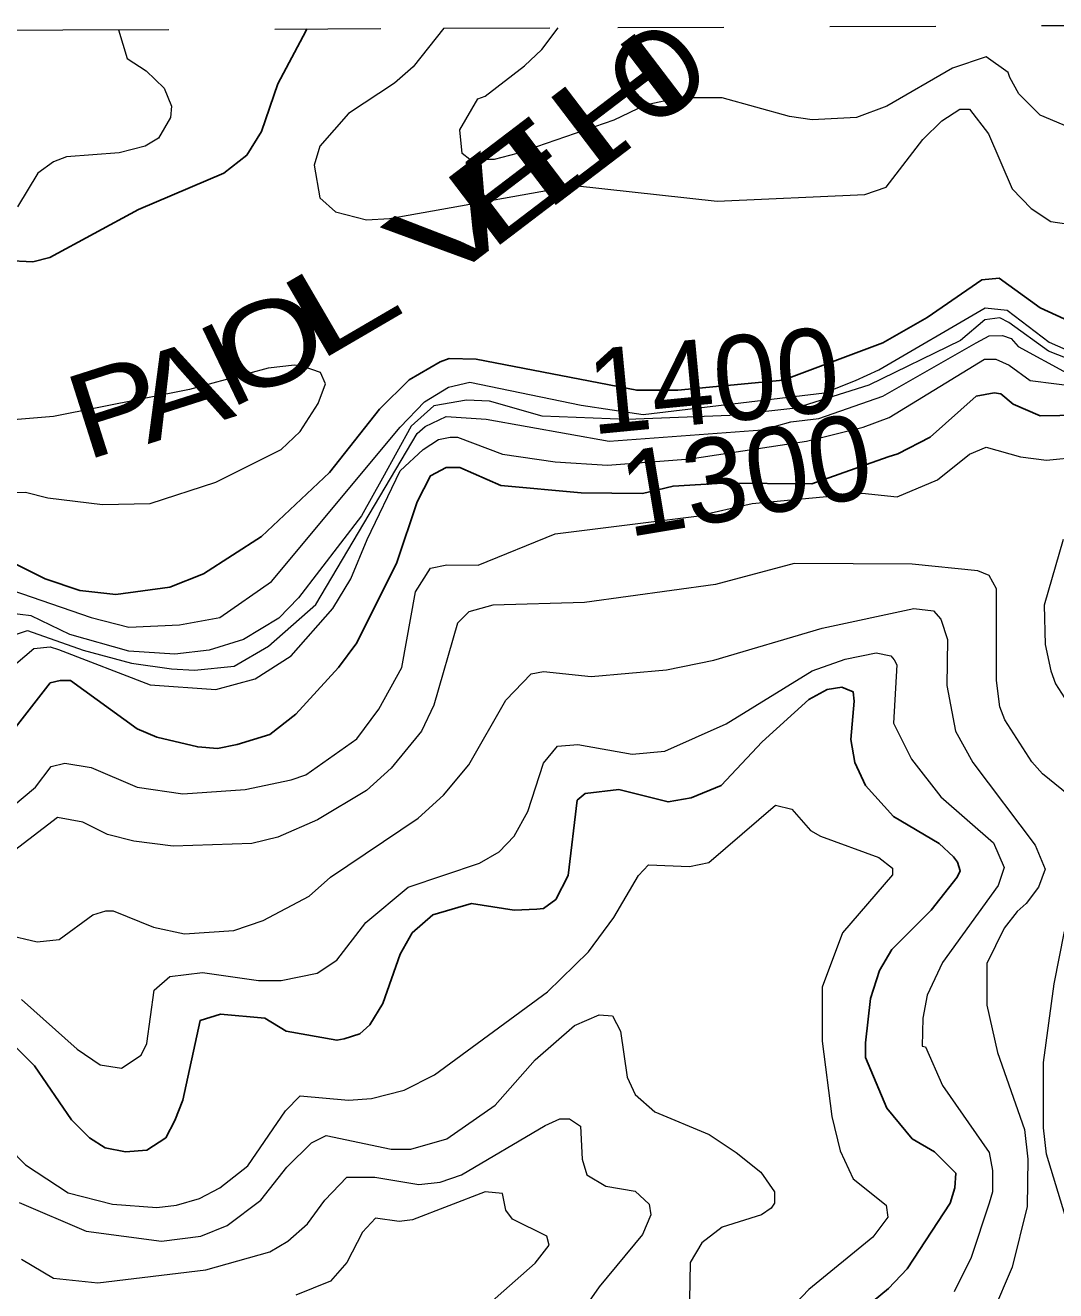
# Model space of a CAD drawing. Extents: x 423 to 448.8, y 7456.3 to 7484.
# Drawn here: x 431.864 to 432.836, y 7482.78 to 7483.974 of the extents above; entities that cross this region are included whole.
import ezdxf
from ezdxf.enums import TextEntityAlignment as Align

# ---------------------------------------------------------------- set-up
doc = ezdxf.new("R2010")
doc.units = 0
doc.header["$LTSCALE"] = 0.032
doc.linetypes.add('SHORT_DASHED', pattern=[2.7, 1.5, -1.2])
for name, color, linetype, lineweight in [('1', 7, 'Continuous', 25), ('2', 7, 'Continuous', 13), ('22', 7, 'SHORT_DASHED', 13)]:
    doc.layers.add(name, color=color, linetype=linetype, lineweight=lineweight)
doc.layers.add('61', color=7, linetype='Continuous')

msp = doc.modelspace()

# ---------------------------------------------------------------- linework, layer by layer
at = {"layer": '1'}
for points in [[(431.8451, 7483.752), (431.8708, 7483.7507), (431.8868, 7483.7549), (431.9706, 7483.8002), (432.051, 7483.8343), (432.0727, 7483.8513), (432.0867, 7483.8737), (432.1021, 7483.9186), (432.1283, 7483.9685), (432.1293, 7483.9705)], [(432.8632, 7483.6881), (432.8214, 7483.7074), (432.7828, 7483.7352), (432.7665, 7483.7337), (432.7147, 7483.6981), (432.6729, 7483.6742), (432.579, 7483.6389), (432.4796, 7483.6295), (432.4407, 7483.6295), (432.2893, 7483.6587), (432.2638, 7483.6595), (432.2553, 7483.6564), (432.2259, 7483.6394), (432.198, 7483.6115), (432.1508, 7483.5519), (432.0867, 7483.4916), (432.0317, 7483.4561), (432, 7483.4437), (431.949, 7483.4367), (431.915, 7483.4406), (431.8825, 7483.4514), (431.8515, 7483.4669)], [(432.4463, 7483.5319), (432.475, 7483.539), (432.522, 7483.5417), (432.6059, 7483.541), (432.6781, 7483.5667), (432.687, 7483.5694), (432.7178, 7483.5852), (432.7611, 7483.6239), (432.7781, 7483.627), (432.7843, 7483.6262), (432.7959, 7483.6162), (432.8214, 7483.6053), (432.8586, 7483.6061)], [(431.8229, 7483.2712), (431.8871, 7483.3532), (431.8964, 7483.3555), (431.9064, 7483.3555), (431.9691, 7483.3099), (431.9877, 7483.3021), (432.0263, 7483.2928), (432.0449, 7483.2913), (432.0635, 7483.2952), (432.0944, 7483.3045), (432.1191, 7483.3238), (432.1593, 7483.3679), (432.1764, 7483.3911), (432.2142, 7483.4669), (432.2336, 7483.5241), (432.246, 7483.5488), (432.2607, 7483.5566), (432.2738, 7483.5566), (432.3125, 7483.5396), (432.3883, 7483.5326), (432.4463, 7483.5319)], [(431.8468, 7483.0175), (431.8724, 7482.9919), (431.9072, 7482.9409), (431.9242, 7482.9239), (431.9389, 7482.9146), (431.9583, 7482.9107), (431.9784, 7482.9123), (431.9961, 7482.9239), (432.0046, 7482.9402), (432.0124, 7482.9595), (432.0286, 7483.0345), (432.048, 7483.0407), (432.0898, 7483.0368), (432.1099, 7483.0245), (432.1578, 7483.016), (432.1646, 7483.0175), (432.1795, 7483.0221), (432.1888, 7483.0306), (432.2011, 7483.0508), (432.2174, 7483.0972), (432.2289, 7483.1173), (432.2483, 7483.1343), (432.2847, 7483.1451), (432.3249, 7483.1389), (432.3465, 7483.1397), (432.3527, 7483.1405), (432.3643, 7483.149), (432.3759, 7483.1714), (432.3844, 7483.2426), (432.3921, 7483.2488), (432.4238, 7483.2526), (432.4703, 7483.241), (432.492, 7483.2449), (432.5205, 7483.2565), (432.5592, 7483.2975), (432.6033, 7483.3377), (432.6203, 7483.347), (432.6342, 7483.3493), (432.6381, 7483.3478), (432.6449, 7483.3449), (432.6459, 7483.3361), (432.6428, 7483.2998), (432.6466, 7483.2782), (432.6567, 7483.2565), (432.683, 7483.2271), (432.7263, 7483.2016), (432.7397, 7483.1891), (432.7436, 7483.1841), (432.746, 7483.1759), (432.7433, 7483.1699), (432.7185, 7483.1389), (432.6814, 7483.1018), (432.6698, 7483.0817), (432.6613, 7483.0554), (432.6567, 7483.0137), (432.6567, 7482.9997), (432.6768, 7482.9518), (432.7008, 7482.9231), (432.7217, 7482.9107), (432.7418, 7482.8906), (432.741, 7482.8767), (432.7364, 7482.8621), (432.6961, 7482.8002), (432.6783, 7482.7816), (432.5987, 7482.7159)]]:
    msp.add_lwpolyline(points, dxfattribs=at)
at = {"layer": '2'}
for points in [[(432.2587, 7483.9711), (432.2297, 7483.9348), (432.212, 7483.9193), (432.1686, 7483.8907), (432.1415, 7483.8598), (432.1362, 7483.842), (432.1415, 7483.8111), (432.1563, 7483.7979), (432.1857, 7483.7902), (432.2073, 7483.7917), (432.3821, 7483.8226), (432.5167, 7483.808), (432.6559, 7483.8141), (432.676, 7483.8211), (432.7108, 7483.866), (432.7286, 7483.8838), (432.7456, 7483.8946), (432.7549, 7483.8946), (432.7727, 7483.8714), (432.7951, 7483.8196), (432.8129, 7483.801), (432.8315, 7483.7887), (432.8632, 7483.784)], [(432.8493, 7483.8776), (432.8214, 7483.8892), (432.8013, 7483.9093), (432.793, 7483.9245), (432.7913, 7483.9294), (432.7704, 7483.9441), (432.7387, 7483.9333), (432.6768, 7483.8977), (432.6482, 7483.8869), (432.6064, 7483.8846), (432.5848, 7483.8877), (432.5213, 7483.9054), (432.4811, 7483.9054), (432.4486, 7483.8985), (432.4192, 7483.8845), (432.328, 7483.8528), (432.3063, 7483.8474), (432.2831, 7483.8474), (432.2761, 7483.8528), (432.2738, 7483.8753), (432.2908, 7483.9046), (432.2978, 7483.907), (432.3349, 7483.9356), (432.3512, 7483.951), (432.3664, 7483.9715)], [(431.9517, 7483.9697), (431.9598, 7483.9426), (431.9776, 7483.9309), (431.9946, 7483.9147), (432.0016, 7483.8977), (432.0008, 7483.8869), (431.9892, 7483.8675), (431.9768, 7483.8598), (431.9521, 7483.8536), (431.9026, 7483.8497), (431.8902, 7483.8451), (431.8755, 7483.8343), (431.8562, 7483.8025)], [(431.8314, 7483.4475), (431.9258, 7483.415), (431.9614, 7483.4058), (432.0093, 7483.4081), (432.0472, 7483.4151), (432.0959, 7483.4491), (432.2174, 7483.5945), (432.2405, 7483.6184), (432.263, 7483.6324), (432.2831, 7483.6371), (432.3883, 7483.6154), (432.4469, 7483.6067), (432.618, 7483.627), (432.6471, 7483.6388), (432.6691, 7483.6486), (432.7696, 7483.7074), (432.7905, 7483.7051), (432.8299, 7483.6749), (432.8771, 7483.654)], [(432.8573, 7483.6553), (432.8295, 7483.6665), (432.792, 7483.6935), (432.7833, 7483.6977), (432.7694, 7483.6958), (432.7462, 7483.6763), (432.6599, 7483.6343), (432.5908, 7483.6125), (432.5285, 7483.6057), (432.4317, 7483.602), (432.3514, 7483.605), (432.3019, 7483.6193), (432.2801, 7483.62), (432.2493, 7483.6147), (432.2279, 7483.5955), (432.2007, 7483.5464), (432.181, 7483.511), (432.1214, 7483.4336), (432.1029, 7483.4143), (432.0696, 7483.3942), (432.0372, 7483.3841), (432.0047, 7483.3803), (431.9614, 7483.3833), (431.9057, 7483.3988), (431.8693, 7483.4166), (431.8483, 7483.419)], [(431.8462, 7483.3961), (431.8657, 7483.4028), (431.9182, 7483.3841), (431.964, 7483.3718), (432.0015, 7483.3665), (432.0233, 7483.3654), (432.0608, 7483.3692), (432.0931, 7483.3879), (432.1378, 7483.4274), (432.2334, 7483.5886), (432.2409, 7483.5954), (432.2607, 7483.6046), (432.2986, 7483.6022), (432.4146, 7483.5813), (432.5592, 7483.5922), (432.5862, 7483.5998), (432.6125, 7483.6028), (432.6729, 7483.6239), (432.7611, 7483.6741), (432.7733, 7483.6809), (432.7859, 7483.6811), (432.794, 7483.6783), (432.8006, 7483.6709), (432.8469, 7483.6455)], [(431.8283, 7483.5326), (431.8639, 7483.5334), (431.8848, 7483.528), (431.9366, 7483.5218), (431.9815, 7483.5225), (432.0433, 7483.5427), (432.1052, 7483.5736), (432.123, 7483.5906), (432.14, 7483.6169), (432.147, 7483.6355), (432.1423, 7483.6463), (432.1269, 7483.6517), (432.1176, 7483.6533), (432.0928, 7483.6502), (432.0185, 7483.6301), (431.8902, 7483.6046), (431.8221, 7483.5991)], [(431.8399, 7483.3586), (431.8716, 7483.3857), (431.8871, 7483.3872), (431.8948, 7483.3849), (431.9815, 7483.3516), (432.0433, 7483.347), (432.0805, 7483.357), (432.1145, 7483.3787), (432.1539, 7483.4235), (432.1709, 7483.4514), (432.1864, 7483.4886), (432.2174, 7483.5535), (432.239, 7483.5736), (432.2537, 7483.5829), (432.2646, 7483.5852), (432.2715, 7483.5852), (432.3141, 7483.569), (432.3636, 7483.562), (432.4131, 7483.5589), (432.4912, 7483.5648), (432.6008, 7483.5814), (432.6544, 7483.5945), (432.6791, 7483.6038), (432.7689, 7483.6587), (432.7797, 7483.6587), (432.7921, 7483.6533), (432.8121, 7483.6386), (432.8617, 7483.6324)], [(432.7247, 7483.545), (432.7549, 7483.569), (432.7704, 7483.5759), (432.8029, 7483.5666), (432.8276, 7483.5635), (432.8593, 7483.5666)], [(431.8422, 7483.2287), (431.8732, 7483.2549), (431.8879, 7483.2743), (431.901, 7483.2774), (431.9258, 7483.2735), (431.9691, 7483.255), (432.0124, 7483.2487), (432.0712, 7483.2526), (432.1145, 7483.2619), (432.1284, 7483.2665), (432.1764, 7483.3006), (432.1972, 7483.3284), (432.2189, 7483.3679), (432.232, 7483.4391), (432.246, 7483.4615), (432.2615, 7483.4646), (432.2909, 7483.4645), (432.3636, 7483.4939), (432.4972, 7483.5105), (432.5498, 7483.5226), (432.6534, 7483.5324), (432.6864, 7483.5288), (432.7247, 7483.545)], [(432.8431, 7483.4886), (432.8253, 7483.4267), (432.8261, 7483.3896), (432.8315, 7483.3648), (432.8361, 7483.3524), (432.8531, 7483.3261)], [(432.8601, 7483.238), (432.8237, 7483.2673), (432.8137, 7483.2789), (432.7882, 7483.3184), (432.7835, 7483.3308), (432.7804, 7483.3555), (432.7804, 7483.4421), (432.7735, 7483.4545), (432.7627, 7483.4591), (432.7008, 7483.4653), (432.5894, 7483.4661), (432.5152, 7483.446), (432.3914, 7483.429), (432.3048, 7483.4267), (432.2823, 7483.4205), (432.2715, 7483.4097), (432.2491, 7483.3323), (432.2375, 7483.3076), (432.2089, 7483.2727), (432.1857, 7483.2518), (432.1393, 7483.224), (432.1021, 7483.2078), (432.0774, 7483.2016), (432.0031, 7483.1993), (431.966, 7483.2039), (431.9413, 7483.2101), (431.918, 7483.2217), (431.894, 7483.2263), (431.8399, 7483.1846)], [(432.3976, 7483.3594), (432.4688, 7483.3655), (432.5136, 7483.3748), (432.6157, 7483.405), (432.7023, 7483.4236), (432.7209, 7483.4212), (432.7278, 7483.4135), (432.734, 7483.3942), (432.7333, 7483.3509), (432.7417, 7483.3076), (432.758, 7483.2782), (432.8168, 7483.2), (432.8261, 7483.1776), (432.8199, 7483.1606), (432.8083, 7483.1451), (432.7998, 7483.1374), (432.7874, 7483.1219), (432.7711, 7483.0886), (432.7711, 7483.0492), (432.7812, 7483.0044), (432.8067, 7482.9317), (432.8098, 7482.9038), (432.8091, 7482.859), (432.7951, 7482.8017), (432.7766, 7482.7584)], [(432.0836, 7483.0724), (432.1052, 7483.0724), (432.1392, 7483.0794), (432.1578, 7483.0917), (432.1849, 7483.1273), (432.2251, 7483.1606), (432.2924, 7483.183), (432.3109, 7483.1938), (432.3249, 7483.2085), (432.338, 7483.2318), (432.3527, 7483.2774), (432.3659, 7483.2936), (432.3852, 7483.2951), (432.4363, 7483.2859), (432.4672, 7483.289), (432.5252, 7483.3145), (432.6064, 7483.3648), (432.6374, 7483.3756), (432.6668, 7483.3818), (432.6806, 7483.3787), (432.6837, 7483.3751), (432.6861, 7483.3702), (432.683, 7483.3153), (432.7, 7483.2813), (432.7278, 7483.2457), (432.7773, 7483.2023), (432.7874, 7483.1792), (432.782, 7483.1621), (432.7294, 7483.0894), (432.7147, 7483.0585), (432.7108, 7483.0369), (432.7101, 7483.0105), (432.7132, 7483.0098), (432.7294, 7482.9734), (432.7735, 7482.91), (432.7766, 7482.893), (432.7766, 7482.8729), (432.7735, 7482.8621), (432.7564, 7482.811), (432.7402, 7482.7785)], [(431.816, 7483.1227), (431.8747, 7483.1088), (431.8956, 7483.1111), (431.9273, 7483.1343), (431.9397, 7483.1382), (431.9466, 7483.1382), (431.9846, 7483.1227), (432.014, 7483.1165), (432.0604, 7483.1196), (432.0882, 7483.1289), (432.1315, 7483.1521), (432.1516, 7483.1698), (432.2344, 7483.2255), (432.2584, 7483.2472), (432.2823, 7483.2758), (432.3171, 7483.337), (432.3411, 7483.3617), (432.3527, 7483.364), (432.3976, 7483.3594)], [(431.785, 7482.9783), (431.8639, 7482.8984), (431.9041, 7482.8721), (431.9459, 7482.8612), (431.9877, 7482.8582), (432.0062, 7482.8605), (432.0279, 7482.8667), (432.0472, 7482.8767), (432.0735, 7482.8976), (432.1091, 7482.9494), (432.123, 7482.9634), (432.1686, 7482.9595), (432.1903, 7482.961), (432.2212, 7482.9688), (432.2498, 7482.9835), (432.3566, 7483.0616), (432.3952, 7483.0995), (432.4192, 7483.132), (432.4424, 7483.1714), (432.4517, 7483.1815), (432.4904, 7483.1799), (432.5089, 7483.1838), (432.5716, 7483.2379), (432.5871, 7483.2341), (432.6048, 7483.2139), (432.6142, 7483.2085), (432.6691, 7483.1884), (432.6822, 7483.1784), (432.6822, 7483.1722), (432.635, 7483.1173), (432.6157, 7483.0662), (432.6157, 7483.0152), (432.625, 7482.944), (432.6327, 7482.9116), (432.6451, 7482.8852), (432.676, 7482.8605), (432.6776, 7482.8489), (432.6637, 7482.8303), (432.6033, 7482.7808), (432.584, 7482.7607)], [(432.8539, 7482.8218), (432.8276, 7482.9085), (432.8245, 7482.9332), (432.8245, 7482.9951), (432.8346, 7483.0693), (432.8446, 7483.1188)], [(431.86, 7483.0546), (431.9126, 7483.0075), (431.9343, 7482.9927), (431.9544, 7482.9896), (431.9729, 7483.002), (431.9784, 7483.0129), (431.9853, 7483.0632), (432, 7483.0763), (432.031, 7483.0801), (432.0836, 7483.0724)], [(431.8577, 7482.8628), (431.9211, 7482.8357), (431.9923, 7482.8264), (432.0294, 7482.8311), (432.0542, 7482.8411), (432.0859, 7482.8651), (432.1106, 7482.8961), (432.1338, 7482.9192), (432.1477, 7482.9262), (432.2089, 7482.9131), (432.2274, 7482.9131), (432.2615, 7482.9231), (432.3071, 7482.9548), (432.345, 7482.9974), (432.3821, 7483.0299), (432.4053, 7483.0399), (432.4177, 7483.0392), (432.4254, 7483.0245), (432.4316, 7482.9812), (432.4393, 7482.9649), (432.4579, 7482.9486), (432.509, 7482.927), (432.5345, 7482.91), (432.5577, 7482.8914), (432.5708, 7482.8729), (432.5708, 7482.8621), (432.5677, 7482.8574), (432.5585, 7482.8512), (432.5213, 7482.8396), (432.502, 7482.8249), (432.4911, 7482.8064), (432.4904, 7482.7708)], [(431.86, 7482.8095), (431.8902, 7482.7916), (431.932, 7482.787), (432.0341, 7482.7994), (432.0944, 7482.8164), (432.1114, 7482.8264), (432.13, 7482.8427), (432.1462, 7482.8651), (432.1671, 7482.8868), (432.1934, 7482.8868), (432.2352, 7482.8798), (432.2553, 7482.8822), (432.2753, 7482.8891), (432.3543, 7482.9355), (432.3682, 7482.9417), (432.3774, 7482.9417), (432.3875, 7482.9348), (432.3891, 7482.9038), (432.3937, 7482.8891)], [(432.3937, 7482.8891), (432.4115, 7482.8783), (432.4393, 7482.8736), (432.4525, 7482.8613), (432.454, 7482.8512), (432.4463, 7482.8327), (432.4053, 7482.7832), (432.3759, 7482.7414)], [(432.3016, 7482.7677), (432.345, 7482.8056), (432.3581, 7482.8226), (432.3558, 7482.8311), (432.3233, 7482.8473), (432.3171, 7482.8558), (432.314, 7482.8713), (432.2978, 7482.8728), (432.229, 7482.8466), (432.2166, 7482.845), (432.1942, 7482.8481), (432.1818, 7482.835), (432.1671, 7482.8064), (432.1516, 7482.7885), (432.1191, 7482.7754)]]:
    msp.add_lwpolyline(points, dxfattribs=at)
at = {"layer": '22'}
for points in [[(431.8024, 7483.9691), (431.8991, 7483.9695), (432.2587, 7483.9711)], [(432.2587, 7483.9711), (432.4229, 7483.9718), (432.8958, 7483.9739)]]:
    msp.add_lwpolyline(points, dxfattribs=at)

# ---------------------------------------------------------------- texts
at = {"layer": '61'}
for s, rotation, width, p in [('H', 37.287, 1.65, (432.4478, 7483.8723)), ('E', 37.287, 1.7, (432.3482, 7483.7945)), ('L', 37.287, 1.9, (432.396, 7483.8284)), ('V', 37.287, 1.7, (432.2942, 7483.7559)), ('L', 30.285, 1.7, (432.1812, 7483.6798)), ('O', 17.643, 1.2, (432.1061, 7483.636)), ('A', 17.643, 1.25, (432.0215, 7483.592)), ('P', 17.643, 1.2, (431.961, 7483.5757))]:
    msp.add_text(s, height=0.08, rotation=rotation, dxfattribs=dict(at, width=width)).set_placement(p, align=Align.CENTER)
for s, rotation, p in [('O', 37.287, (432.4843, 7483.8967)), ('I', 25.629, (432.0698, 7483.6178)), ('1400', 5.476, (432.5168, 7483.599)), ('1300', 9.487, (432.5503, 7483.5104))]:
    msp.add_text(s, height=0.08, rotation=rotation, dxfattribs=at).set_placement(p, align=Align.CENTER)

doc.saveas('drawing.dxf')
